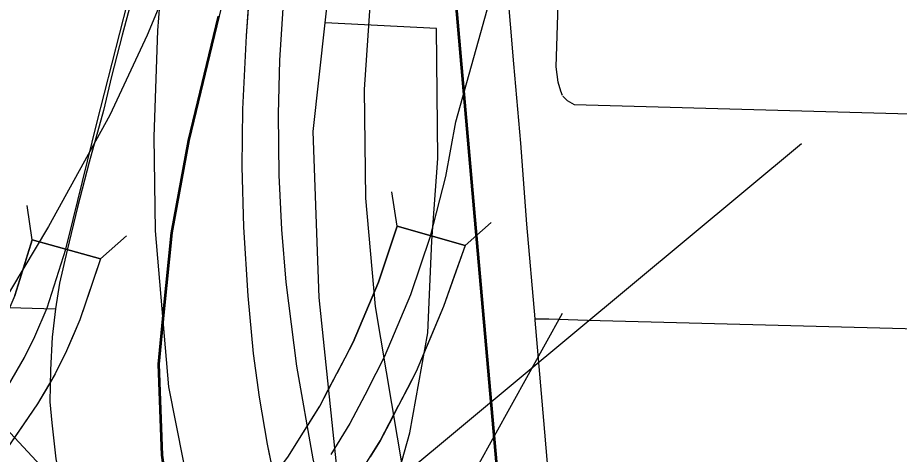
# Model space of a CAD drawing. Extents: x -132.8 to -73.3, y -60 to -26.
# Drawn here: x -125.4441 to -125.1904, y -49.0755 to -48.9499 of the extents above; entities that cross this region are included whole.
import ezdxf

# ---------------------------------------------------------------- set-up
doc = ezdxf.new("R2010")
doc.units = 0
for name, color, linetype in [('Default', 7, 'Continuous'), ('tdCoCityStreetMinor', 7, 'Continuous'), ('tdCoDivCarto', 7, 'Continuous'), ('tdCoInt', 7, 'Continuous'), ('tdCoIntCL', 7, 'Continuous'), ('tdCoIntRamp', 7, 'Continuous'), ('tdCoIntRte', 7, 'Continuous'), ('tdCoPrimary', 7, 'Continuous'), ('tdCoStrucDivPri', 7, 'Continuous'), ('tdCoStrucNonDivPri', 7, 'Continuous'), ('tdCoStrucPriMaintName', 7, 'Continuous')]:
    doc.layers.add(name, color=color, linetype=linetype)

msp = doc.modelspace()

# ---------------------------------------------------------------- linework, layer by layer
at = {"layer": 'Default'}
msp.add_lwpolyline([(-125.44672, -49.05558), (-125.44205, -49.04761), (-125.43907, -49.04152), (-125.43551, -49.0333), (-125.4302, -49.01647), (-125.42808, -49.00789), (-125.42127, -48.98025), (-125.41243, -48.94572), (-125.40294, -48.90727), (-125.39833, -48.8887), (-125.39016, -48.85463), (-125.38623, -48.84058), (-125.37495, -48.80952), (-125.36642, -48.79442)], dxfattribs=at)
at = {"layer": 'tdCoCityStreetMinor'}
msp.add_line((-125.45191, -49.0331), (-125.43317, -49.03359), dxfattribs=at)
for points in [[(-125.4026, -48.91035), (-125.40458, -48.91834), (-125.4077, -48.93091), (-125.41093, -48.94341), (-125.41397, -48.95492), (-125.41701, -48.96675), (-125.41939, -48.97653), (-125.42343, -48.99145), (-125.42679, -49.00436), (-125.42983, -49.01669), (-125.43205, -49.02622), (-125.43317, -49.03359)], [(-125.29519, -49.03652), (-125.29753, -49.00922), (-125.29929, -48.98594), (-125.30127, -48.96309), (-125.30324, -48.9402), (-125.30373, -48.93181), (-125.30373, -48.91751), (-125.30357, -48.91307)], [(-125.28727, -48.97222), (-125.28779, -48.97101), (-125.28853, -48.9684), (-125.28908, -48.96396), (-125.2875, -48.91305)], [(-125.2872, -48.97239), (-125.28591, -48.97368), (-125.28394, -48.97482), (-125.15292, -48.97846)], [(-125.43317, -49.03359), (-125.4341, -49.04171), (-125.4346, -49.05116), (-125.43481, -49.06032), (-125.4342, -49.06644), (-125.43305, -49.07672), (-125.43067, -49.08872), (-125.42933, -49.09382), (-125.428, -49.0989), (-125.41623, -49.12935), (-125.40807, -49.14873), (-125.40428, -49.15776), (-125.39155, -49.191), (-125.38238, -49.2142), (-125.37548, -49.23146), (-125.37102, -49.24265), (-125.36675, -49.25358), (-125.36141, -49.26714), (-125.35664, -49.27915), (-125.34751, -49.30216)], [(-125.28926, -49.0968), (-125.29104, -49.08481), (-125.29263, -49.06573), (-125.29516, -49.03684), (-125.29519, -49.03652)], [(-125.29519, -49.03652), (-125.29121, -49.03653), (-125.28008, -49.03682), (-125.15581, -49.04009)]]:
    msp.add_lwpolyline(points, dxfattribs=at)
at = {"layer": 'tdCoDivCarto'}
for p, q in [((-125.37676, -48.93424), (-125.37834, -48.95506)), ((-125.36862, -48.96209), (-125.36764, -48.9472)), ((-125.37834, -48.95506), (-125.37933, -48.97617)), ((-125.36902, -48.97758), (-125.36862, -48.96209)), ((-125.37933, -48.97617), (-125.37954, -48.99271)), ((-125.36882, -48.99514), (-125.36902, -48.97758)), ((-125.37954, -48.99271), (-125.37905, -49.01007)), ((-125.36803, -49.01082), (-125.36882, -48.99514)), ((-125.37905, -49.01007), (-125.37786, -49.0299)), ((-125.36675, -49.02592), (-125.36803, -49.01082)), ((-125.36369, -49.05008), (-125.36675, -49.02592)), ((-125.37786, -49.0299), (-125.37624, -49.04648)), ((-125.37624, -49.04648), (-125.37457, -49.059)), ((-125.35906, -49.07672), (-125.36369, -49.05008)), ((-125.37457, -49.059), (-125.3723, -49.07252)), ((-125.3723, -49.07252), (-125.36944, -49.08623))]:
    msp.add_line(p, q, dxfattribs=at)
for points in [[(-125.31698, -48.95337), (-125.326, -48.85017), (-125.32902, -48.81574), (-125.32925, -48.81072)], [(-125.31698, -48.95337), (-125.326, -48.85017), (-125.32902, -48.81574), (-125.32925, -48.81072)], [(-125.37676, -48.93424), (-125.37834, -48.95506), (-125.37933, -48.97617), (-125.37954, -48.99271), (-125.37905, -49.01007), (-125.37786, -49.0299), (-125.37624, -49.04648), (-125.37457, -49.059), (-125.3723, -49.07252), (-125.36944, -49.08623), (-125.36539, -49.1029), (-125.36031, -49.12099)], [(-125.38537, -48.94668), (-125.38606, -48.9494), (-125.39469, -48.98516), (-125.39963, -49.01179), (-125.40185, -49.03448), (-125.40333, -49.04952), (-125.40234, -49.07566), (-125.40038, -49.09007)], [(-125.38537, -48.94668), (-125.38606, -48.9494), (-125.39469, -48.98516), (-125.39963, -49.01179), (-125.40185, -49.03448), (-125.40333, -49.04952), (-125.40234, -49.07566), (-125.40038, -49.09007)], [(-125.34839, -49.11869), (-125.35008, -49.11331), (-125.35541, -49.09329), (-125.35906, -49.07672), (-125.36369, -49.05008), (-125.36675, -49.02592), (-125.36803, -49.01082), (-125.36882, -48.99514), (-125.36902, -48.97758), (-125.36862, -48.96209), (-125.36764, -48.9472)], [(-125.30128, -49.13779), (-125.3015, -49.13501), (-125.30509, -49.08849), (-125.312, -49.01031), (-125.31698, -48.95337)], [(-125.30128, -49.13779), (-125.3015, -49.13501), (-125.30509, -49.08849), (-125.312, -49.01031), (-125.31698, -48.95337)]]:
    msp.add_lwpolyline(points, dxfattribs=at)
at = {"layer": 'tdCoInt'}
for points in [[(-125.32287, -49.94544), (-125.31786, -49.72638), (-125.31337, -49.4948), (-125.31319, -49.45383), (-125.316, -49.40864), (-125.31686, -49.40024), (-125.32363, -49.35041), (-125.34408, -49.25836), (-125.36953, -49.17562), (-125.38996, -49.10923), (-125.40057, -49.05604), (-125.4044, -49.01117), (-125.40481, -48.98416), (-125.40367, -48.95353), (-125.40201, -48.9316)], [(-125.26288, -49.94647), (-125.25783, -49.72589), (-125.25333, -49.49424), (-125.25318, -49.45264), (-125.25669, -49.40174), (-125.26012, -49.36837), (-125.2638, -49.34282), (-125.28477, -49.23974), (-125.29759, -49.19646), (-125.30584, -49.17067), (-125.3107, -49.1558), (-125.31413, -49.14516), (-125.31756, -49.13452), (-125.32644, -49.10634), (-125.33319, -49.07963), (-125.34104, -49.03294), (-125.34384, -49.00175), (-125.34421, -48.9705), (-125.34226, -48.94081)]]:
    msp.add_lwpolyline(points, dxfattribs=at)
at = {"layer": 'tdCoIntCL'}
for points in [[(-125.34625, -48.86637), (-125.3729, -48.86377), (-125.38183, -48.89502), (-125.40681, -48.95491), (-125.41756, -48.97791), (-125.43518, -49.00993), (-125.44979, -49.03422), (-125.46011, -49.04905), (-125.47328, -49.06475), (-125.48487, -49.07807), (-125.4972, -49.09065), (-125.51051, -49.10175), (-125.55038, -49.1318)], [(-125.35556, -48.9513), (-125.34625, -48.86637)], [(-125.34641, -49.11424), (-125.35235, -49.07833), (-125.35732, -49.0303), (-125.35898, -48.98259), (-125.35556, -48.9513)], [(-125.34641, -49.11424), (-125.33825, -49.09422), (-125.33124, -49.06923), (-125.32599, -49.04055), (-125.32488, -49.01403), (-125.32317, -48.99037), (-125.32353, -48.95299), (-125.35556, -48.9513)]]:
    msp.add_lwpolyline(points, dxfattribs=at)
at = {"layer": 'tdCoIntRamp'}
for points in [[(-125.34333, -49.05682), (-125.33845, -49.04743), (-125.3309, -49.02944), (-125.3253, -49.01271), (-125.32087, -48.99552), (-125.31793, -48.9798), (-125.29722, -48.90567), (-125.27753, -48.83593), (-125.26513, -48.80413), (-125.19429, -48.65629)], [(-125.34333, -49.05682), (-125.34843, -49.06661), (-125.35397, -49.07547)]]:
    msp.add_lwpolyline(points, dxfattribs=at)
at = {"layer": 'tdCoIntRte'}
for points in [[(-125.30054, -49.15224), (-125.30081, -49.1488), (-125.30152, -49.13968), (-125.30188, -49.13501), (-125.30547, -49.08849), (-125.31238, -49.01031), (-125.31736, -48.95337), (-125.32638, -48.85017)], [(-125.30054, -49.15224), (-125.30081, -49.1488), (-125.30152, -49.13968), (-125.30166, -49.13779), (-125.30188, -49.13501), (-125.30547, -49.08849), (-125.31238, -49.01031), (-125.31736, -48.95337), (-125.32638, -48.85017)], [(-125.38644, -48.9494), (-125.39507, -48.98516), (-125.40001, -49.01179), (-125.40223, -49.03448), (-125.4037, -49.04952), (-125.40272, -49.07566), (-125.40025, -49.09374), (-125.39976, -49.09736), (-125.39727, -49.10872), (-125.39581, -49.11537), (-125.38965, -49.13707), (-125.38533, -49.14915)], [(-125.38644, -48.9494), (-125.39507, -48.98516), (-125.40001, -49.01179), (-125.40223, -49.03448), (-125.4037, -49.04952), (-125.40272, -49.07566), (-125.40075, -49.09007), (-125.40025, -49.09374), (-125.39976, -49.09736), (-125.39727, -49.10872), (-125.39581, -49.11537), (-125.38965, -49.13707), (-125.38533, -49.14915)]]:
    msp.add_lwpolyline(points, dxfattribs=at)
at = {"layer": 'tdCoPrimary'}
for points in [[(-125.37676, -48.93424), (-125.37834, -48.95506), (-125.37933, -48.97617), (-125.37954, -48.99271), (-125.37905, -49.01007), (-125.37786, -49.0299), (-125.37624, -49.04648), (-125.37457, -49.059), (-125.3723, -49.07252), (-125.36944, -49.08623), (-125.36539, -49.1029), (-125.36031, -49.12099)], [(-125.37676, -48.93424), (-125.37834, -48.95506), (-125.37933, -48.97617), (-125.37954, -48.99271), (-125.37905, -49.01007), (-125.37786, -49.0299), (-125.37624, -49.04648), (-125.37457, -49.059), (-125.3723, -49.07252), (-125.36944, -49.08623), (-125.36539, -49.1029), (-125.36031, -49.12099)], [(-125.37676, -48.93424), (-125.37834, -48.95506), (-125.37933, -48.97617), (-125.37954, -48.99271), (-125.37905, -49.01007), (-125.37786, -49.0299), (-125.37624, -49.04648), (-125.37457, -49.059), (-125.3723, -49.07252), (-125.36944, -49.08623), (-125.36539, -49.1029), (-125.36031, -49.12099), (-125.35938, -49.1243), (-125.35257, -49.14581), (-125.35126, -49.14982)], [(-125.34839, -49.11869), (-125.35008, -49.11331), (-125.35541, -49.09329), (-125.35906, -49.07672), (-125.36369, -49.05008), (-125.36675, -49.02592), (-125.36803, -49.01082), (-125.36882, -48.99514), (-125.36902, -48.97758), (-125.36862, -48.96209), (-125.36764, -48.9472)], [(-125.34839, -49.11869), (-125.35008, -49.11331), (-125.35541, -49.09329), (-125.35906, -49.07672), (-125.36369, -49.05008), (-125.36675, -49.02592), (-125.36803, -49.01082), (-125.36882, -48.99514), (-125.36902, -48.97758), (-125.36862, -48.96209), (-125.36764, -48.9472)], [(-125.33838, -49.15025), (-125.341, -49.14212), (-125.34839, -49.11869), (-125.35008, -49.11331), (-125.35541, -49.09329), (-125.35906, -49.07672), (-125.36369, -49.05008), (-125.36675, -49.02592), (-125.36803, -49.01082), (-125.36882, -48.99514), (-125.36902, -48.97758), (-125.36862, -48.96209), (-125.36764, -48.9472)]]:
    msp.add_lwpolyline(points, dxfattribs=at)
at = {"layer": 'tdCoStrucDivPri'}
msp.add_line((-125.31176, -49.07896), (-125.28727, -49.03489), dxfattribs=at)
at = {"layer": 'tdCoStrucNonDivPri'}
for p, q in [((-125.31531, -49.01538), (-125.30781, -49.00876)), ((-125.42024, -49.01926), (-125.41274, -49.01265))]:
    msp.add_line(p, q, dxfattribs=at)
for points in [[(-125.31531, -49.01538), (-125.33489, -49.00987), (-125.33642, -48.99999)], [(-125.42024, -49.01926), (-125.43983, -49.01376), (-125.44135, -49.00388)], [(-125.36607, -49.07596), (-125.36245, -49.07017), (-125.35978, -49.06591), (-125.35712, -49.06165), (-125.35466, -49.05692), (-125.3522, -49.0522), (-125.34985, -49.04769), (-125.34751, -49.04318), (-125.34388, -49.03454), (-125.34026, -49.02591), (-125.33758, -49.01789), (-125.33489, -49.00987), (-125.3251, -49.01262), (-125.31531, -49.01538), (-125.31842, -49.02417), (-125.32153, -49.03296), (-125.32546, -49.04232), (-125.32938, -49.05168), (-125.33192, -49.05656), (-125.33446, -49.06143), (-125.3371, -49.06651), (-125.33975, -49.07158), (-125.34262, -49.07617)], [(-125.33489, -49.00987), (-125.34026, -49.02591), (-125.34751, -49.04318), (-125.3522, -49.0522)], [(-125.43983, -49.01376), (-125.44489, -49.02979), (-125.44816, -49.03733), (-125.45087, -49.04288), (-125.45515, -49.05019), (-125.46326, -49.06188), (-125.46833, -49.06855), (-125.47281, -49.07321), (-125.47798, -49.07828), (-125.48488, -49.08398), (-125.49169, -49.08873), (-125.49802, -49.09292), (-125.50459, -49.09635), (-125.51269, -49.10012), (-125.52176, -49.10397), (-125.58065, -49.12656), (-125.61138, -49.13902), (-125.61685, -49.14114)], [(-125.44489, -49.02979), (-125.44236, -49.02178), (-125.43983, -49.01376), (-125.42024, -49.01926), (-125.42319, -49.02803), (-125.42613, -49.0368), (-125.42806, -49.04125), (-125.42999, -49.04571), (-125.43161, -49.04903), (-125.43323, -49.05234), (-125.43576, -49.05665), (-125.43829, -49.06096), (-125.44268, -49.0673), (-125.44708, -49.07364)], [(-125.31531, -49.01538), (-125.32153, -49.03296), (-125.32938, -49.05168), (-125.33446, -49.06143)], [(-125.42024, -49.01926), (-125.42613, -49.0368), (-125.42999, -49.04571), (-125.43323, -49.05234), (-125.43829, -49.06096), (-125.44708, -49.07364), (-125.45311, -49.08157), (-125.45859, -49.08728), (-125.46459, -49.09316), (-125.47277, -49.09991), (-125.48044, -49.10528), (-125.48785, -49.11017), (-125.49926, -49.11613)], [(-125.36245, -49.07017), (-125.35712, -49.06165), (-125.3522, -49.0522)], [(-125.34549, -49.08077), (-125.33975, -49.07158), (-125.33446, -49.06143)], [(-125.62401, -49.20689), (-125.53919, -49.18467), (-125.49424, -49.17093), (-125.46563, -49.16011), (-125.44548, -49.14978), (-125.42683, -49.13791), (-125.40746, -49.12273), (-125.39411, -49.1102), (-125.37893, -49.09329), (-125.36607, -49.07596), (-125.36245, -49.07017)]]:
    msp.add_lwpolyline(points, dxfattribs=at)
at = {"layer": 'tdCoStrucPriMaintName'}
for p, q in [((-125.53352, -48.97567), (-125.42006, -49.09728)), ((-125.21847, -48.98615), (-125.37287, -49.11452)), ((-125.21847, -48.98615), (-125.37287, -49.11452))]:
    msp.add_line(p, q, dxfattribs=at)

doc.saveas('drawing.dxf')
